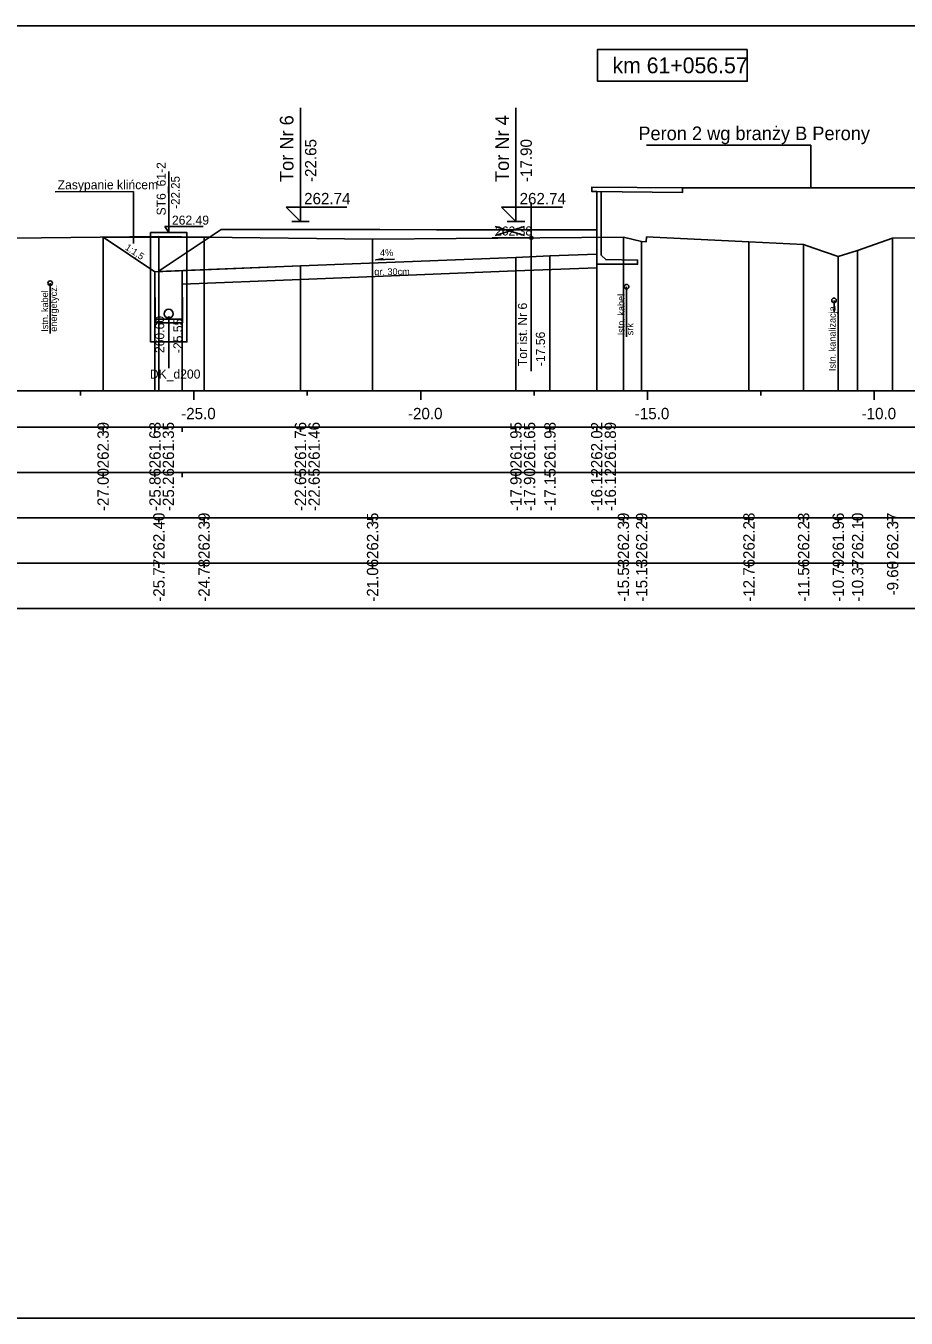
# Model space of a CAD drawing. Extents: x 6516023 to 6560129, y 5513077 to 5529206.
# Drawn here: x 6518864.71 to 6518884.11, y 5514451.16 to 5514479.66 of the extents above; entities that cross this region are included whole.
import ezdxf

# ---------------------------------------------------------------- set-up
doc = ezdxf.new("R2010")
doc.units = 0
for name, color, linetype in [('IR_default', 7, 'Continuous'), ('TOR_PRZEK_P-inne branze', 7, 'Continuous'), ('TOR_PRZEK_P-kable', 7, 'Continuous'), ('TOR_PRZEK_P-komponent', 7, 'Continuous'), ('TOR_PRZEK_P-odwodnienie', 7, 'Continuous'), ('TOR_PRZEK_P-opisy', 7, 'Continuous'), ('TOR_PRZEK_P-perony+elementy', 7, 'Continuous'), ('TOR_PRZEK_P-tabelka istniejace', 7, 'Continuous'), ('TOR_PRZEK_P-tabelka projektowane', 7, 'Continuous'), ('TOR_PRZEK_P-teren istniejacy', 7, 'Continuous'), ('TOR_PRZEK_P-tory istniejace', 7, 'Continuous'), ('TOR_PRZEK_P-tory projektowane', 7, 'Continuous'), ('TOR_PRZEK_P-uklad odniesienia', 7, 'Continuous'), ('TOR_PRZEK_P-warstwa ochronna I', 7, 'Continuous'), ('TOR_PRZEK_P-warstwa ochronna II', 7, 'Continuous'), ('TOR_RAMKI-ramka+tabelka 1', 7, 'Continuous')]:
    doc.layers.add(name, color=color, linetype=linetype)

msp = doc.modelspace()

# ---------------------------------------------------------------- linework, layer by layer
at = {"layer": 'IR_default'}
for points in [[(6518877.188, 5514476.101), (6518879.188, 5514476.081), (6518884.838, 5514476.081), (6518886.838, 5514476.101)], [(6518866.411, 5514474.996), (6518867.555, 5514474.233), (6518867.624, 5514474.236), (6518869.013, 5514475.162), (6518872.513, 5514475.162), (6518873.763, 5514475.161), (6518877.293, 5514475.161)]]:
    msp.add_lwpolyline(points, dxfattribs=at)
at = {"layer": 'TOR_PRZEK_P-inne branze'}
for p, q in [((6518882.013, 5514477.024), (6518878.389, 5514477.024)), ((6518882.013, 5514476.081), (6518882.013, 5514477.024))]:
    msp.add_line(p, q, dxfattribs=at)
at = {"layer": 'TOR_PRZEK_P-kable'}
for p, q in [((6518865.245, 5514473.983), (6518865.245, 5514472.873)), ((6518877.952, 5514473.904), (6518877.952, 5514472.795)), ((6518882.525, 5514473.601), (6518882.525, 5514473.331))]:
    msp.add_line(p, q, dxfattribs=at)
for centre in [(6518865.245, 5514473.983), (6518877.952, 5514473.904), (6518882.525, 5514473.601)]:
    msp.add_circle(centre, 0.05, dxfattribs=at)
at = {"layer": 'TOR_PRZEK_P-komponent'}
msp.add_line((6518866.411, 5514474.996), (6518868.766, 5514474.997), dxfattribs=at)
msp.add_lwpolyline([(6518877.293, 5514474.623), (6518876.263, 5514474.581), (6518875.513, 5514474.551), (6518870.763, 5514474.361), (6518867.624, 5514474.236), (6518869.013, 5514475.162), (6518872.513, 5514475.162), (6518873.763, 5514475.161), (6518877.293, 5514475.161), (6518877.293, 5514474.623)], dxfattribs=at)
at = {"layer": 'TOR_PRZEK_P-odwodnienie'}
for p, q in [((6518867.858, 5514475.097), (6518867.858, 5514476.447)), ((6518867.776, 5514475.234), (6518868.615, 5514475.234)), ((6518867.858, 5514475.097), (6518867.776, 5514475.234)), ((6518867.559, 5514473.105), (6518867.555, 5514474.233)), ((6518868.159, 5514473.107), (6518868.155, 5514474.257)), ((6518868.158, 5514473.186), (6518867.558, 5514473.186)), ((6518868.159, 5514473.106), (6518867.559, 5514473.106)), ((6518867.859, 5514473.206), (6518867.859, 5514472.104))]:
    msp.add_line(p, q, dxfattribs=at)
msp.add_lwpolyline([(6518867.458, 5514473.356), (6518867.458, 5514475.097), (6518868.258, 5514475.097), (6518868.258, 5514472.686), (6518867.458, 5514472.686), (6518867.458, 5514473.356)], dxfattribs=at)
for centre, radius in [((6518867.859, 5514473.306), 0.1), ((6518867.859, 5514473.206), 0.03)]:
    msp.add_circle(centre, radius, dxfattribs=at)
at = {"layer": 'TOR_PRZEK_P-opisy'}
msp.add_line((6518867.085, 5514474.857), (6518867.085, 5514476.004), dxfattribs=at)
for points in [[(6518865.353, 5514475.993), (6518867.085, 5514476.004)], [(6518872.839, 5514474.512), (6518872.421, 5514474.493), (6518872.589, 5514474.522)]]:
    msp.add_lwpolyline(points, dxfattribs=at)
at = {"layer": 'TOR_PRZEK_P-perony+elementy'}
for points in [[(6518879.188, 5514476.081), (6518877.188, 5514476.101), (6518877.188, 5514476.001), (6518879.188, 5514475.981)], [(6518877.393, 5514474.6), (6518877.393, 5514475.999), (6518877.293, 5514476), (6518877.293, 5514474.4), (6518878.193, 5514474.4), (6518878.193, 5514474.49), (6518877.493, 5514474.501)]]:
    msp.add_lwpolyline(points, close=True, dxfattribs=at)
msp.add_lwpolyline([(6518877.293, 5514475.161), (6518877.293, 5514476), (6518877.188, 5514476.001), (6518877.188, 5514476.101), (6518879.188, 5514476.081), (6518884.838, 5514476.081), (6518886.838, 5514476.101), (6518886.838, 5514476.001), (6518886.733, 5514476), (6518886.733, 5514475.161)], dxfattribs=at)
at = {"layer": 'TOR_PRZEK_P-tabelka istniejace'}
for p, q in [((6518867.642, 5514468.706), (6518867.642, 5514468.806)), ((6518868.637, 5514468.706), (6518868.637, 5514468.806)), ((6518872.352, 5514468.706), (6518872.352, 5514468.806)), ((6518877.881, 5514468.706), (6518877.881, 5514468.806)), ((6518878.284, 5514468.706), (6518878.284, 5514468.806)), ((6518880.649, 5514468.706), (6518880.649, 5514468.806)), ((6518881.854, 5514468.706), (6518881.854, 5514468.806)), ((6518882.619, 5514468.706), (6518882.619, 5514468.806)), ((6518883.045, 5514468.706), (6518883.045, 5514468.806)), ((6518883.817, 5514468.706), (6518883.817, 5514468.806)), ((6518817.163, 5514467.806), (6518960.963, 5514467.806)), ((6518867.642, 5514467.706), (6518867.642, 5514467.806)), ((6518868.637, 5514467.706), (6518868.637, 5514467.806)), ((6518872.352, 5514467.706), (6518872.352, 5514467.806)), ((6518877.881, 5514467.706), (6518877.881, 5514467.806)), ((6518878.284, 5514467.706), (6518878.284, 5514467.806)), ((6518880.649, 5514467.706), (6518880.649, 5514467.806)), ((6518881.854, 5514467.706), (6518881.854, 5514467.806)), ((6518882.619, 5514467.706), (6518882.619, 5514467.806)), ((6518883.045, 5514467.706), (6518883.045, 5514467.806)), ((6518883.817, 5514467.706), (6518883.817, 5514467.806))]:
    msp.add_line(p, q, dxfattribs=at)
for points in [[(6518867.642, 5514475.009), (6518867.642, 5514471.806), (6518867.642, 5514471.676), (6518867.642, 5514471.606)], [(6518868.637, 5514474.998), (6518868.637, 5514471.806), (6518868.637, 5514471.676), (6518868.637, 5514471.606)], [(6518877.881, 5514474.998), (6518877.881, 5514471.806), (6518877.881, 5514471.676), (6518877.881, 5514471.606)], [(6518872.352, 5514474.955), (6518872.352, 5514471.806), (6518872.352, 5514471.676), (6518872.352, 5514471.606)], [(6518878.284, 5514474.901), (6518878.284, 5514471.806), (6518878.284, 5514471.676), (6518878.284, 5514471.606)], [(6518880.649, 5514474.891), (6518880.649, 5514471.806), (6518880.649, 5514471.676), (6518880.649, 5514471.606)], [(6518881.854, 5514474.833), (6518881.854, 5514471.806), (6518881.854, 5514471.676), (6518881.854, 5514471.606)], [(6518883.045, 5514474.703), (6518883.045, 5514471.806), (6518883.045, 5514471.676), (6518883.045, 5514471.606)], [(6518883.817, 5514474.973), (6518883.817, 5514471.806), (6518883.817, 5514471.676), (6518883.817, 5514471.606)], [(6518882.619, 5514474.568), (6518882.619, 5514471.806), (6518882.619, 5514471.676), (6518882.619, 5514471.606)]]:
    msp.add_lwpolyline(points, dxfattribs=at)
msp.add_lwpolyline([(6518817.163, 5514468.806), (6518817.163, 5514466.806), (6518960.963, 5514466.806), (6518960.963, 5514468.806)], close=True, dxfattribs=at)
at = {"layer": 'TOR_PRZEK_P-tabelka projektowane'}
for p, q in [((6518866.411, 5514470.706), (6518866.411, 5514470.806)), ((6518867.555, 5514470.706), (6518867.555, 5514470.806)), ((6518868.156, 5514470.706), (6518868.156, 5514470.806)), ((6518870.763, 5514470.706), (6518870.763, 5514470.806)), ((6518870.763, 5514470.706), (6518870.763, 5514470.806)), ((6518875.513, 5514470.706), (6518875.513, 5514470.806)), ((6518875.513, 5514470.706), (6518875.513, 5514470.806)), ((6518876.263, 5514470.706), (6518876.263, 5514470.806)), ((6518877.293, 5514470.706), (6518877.293, 5514470.806)), ((6518877.293, 5514470.706), (6518877.293, 5514470.806)), ((6518817.163, 5514469.806), (6518960.963, 5514469.806)), ((6518866.411, 5514469.706), (6518866.411, 5514469.806)), ((6518867.555, 5514469.706), (6518867.555, 5514469.806)), ((6518868.156, 5514469.706), (6518868.156, 5514469.806)), ((6518870.763, 5514469.706), (6518870.763, 5514469.806)), ((6518870.763, 5514469.706), (6518870.763, 5514469.806)), ((6518875.513, 5514469.706), (6518875.513, 5514469.806)), ((6518875.513, 5514469.706), (6518875.513, 5514469.806)), ((6518876.263, 5514469.706), (6518876.263, 5514469.806)), ((6518877.293, 5514469.706), (6518877.293, 5514469.806)), ((6518877.293, 5514469.706), (6518877.293, 5514469.806))]:
    msp.add_line(p, q, dxfattribs=at)
for points in [[(6518866.411, 5514474.996), (6518866.411, 5514471.806), (6518866.411, 5514471.676), (6518866.411, 5514471.606)], [(6518875.513, 5514474.551), (6518875.513, 5514471.806), (6518875.513, 5514471.676), (6518875.513, 5514471.606)], [(6518876.263, 5514474.581), (6518876.263, 5514471.806), (6518876.263, 5514471.676), (6518876.263, 5514471.606)], [(6518877.293, 5514474.623), (6518877.293, 5514471.806), (6518877.293, 5514471.676), (6518877.293, 5514471.606)], [(6518877.293, 5514474.5), (6518877.293, 5514471.806), (6518877.293, 5514471.676), (6518877.293, 5514471.606)], [(6518867.555, 5514474.233), (6518867.555, 5514471.806), (6518867.555, 5514471.676), (6518867.555, 5514471.606)], [(6518870.763, 5514474.361), (6518870.763, 5514471.806), (6518870.763, 5514471.676), (6518870.763, 5514471.606)], [(6518875.513, 5514474.251), (6518875.513, 5514471.806), (6518875.513, 5514471.676), (6518875.513, 5514471.606)], [(6518868.156, 5514473.957), (6518868.156, 5514471.806), (6518868.156, 5514471.676), (6518868.156, 5514471.606)], [(6518870.763, 5514474.061), (6518870.763, 5514471.806), (6518870.763, 5514471.676), (6518870.763, 5514471.606)]]:
    msp.add_lwpolyline(points, dxfattribs=at)
msp.add_lwpolyline([(6518817.163, 5514470.806), (6518817.163, 5514468.806), (6518960.963, 5514468.806), (6518960.963, 5514470.806)], close=True, dxfattribs=at)
at = {"layer": 'TOR_PRZEK_P-teren istniejacy'}
msp.add_lwpolyline([(6518864.41, 5514474.974), (6518867.642, 5514475.009), (6518868.637, 5514474.998), (6518872.352, 5514474.955), (6518877.881, 5514474.998), (6518878.284, 5514474.901), (6518878.387, 5514474.896), (6518878.393, 5514475.002), (6518880.649, 5514474.891), (6518881.854, 5514474.833), (6518882.082, 5514474.754), (6518882.619, 5514474.568), (6518883.045, 5514474.703), (6518883.817, 5514474.973), (6518884.831, 5514474.98)], dxfattribs=at)
at = {"layer": 'TOR_PRZEK_P-tory istniejace'}
for p, q in [((6518875.851, 5514475.758), (6518875.851, 5514472.037)), ((6518875.852, 5514474.982), (6518874.986, 5514474.982)), ((6518875.052, 5514475.029), (6518875.703, 5514475.232)), ((6518875.052, 5514475.232), (6518875.703, 5514475.029))]:
    msp.add_line(p, q, dxfattribs=at)
msp.add_circle((6518875.852, 5514474.982), 0.035, dxfattribs=at)
at = {"layer": 'TOR_PRZEK_P-tory projektowane'}
for p, q in [((6518870.763, 5514476.219), (6518870.763, 5514477.851)), ((6518875.513, 5514476.219), (6518875.513, 5514477.851)), ((6518870.763, 5514476.219), (6518870.763, 5514475.342)), ((6518875.513, 5514476.219), (6518875.513, 5514475.341)), ((6518870.763, 5514475.342), (6518870.444, 5514475.661)), ((6518870.444, 5514475.661), (6518871.788, 5514475.661)), ((6518875.513, 5514475.341), (6518875.194, 5514475.66)), ((6518875.194, 5514475.66), (6518876.538, 5514475.66)), ((6518870.571, 5514475.342), (6518870.955, 5514475.342)), ((6518875.321, 5514475.341), (6518875.705, 5514475.341))]:
    msp.add_line(p, q, dxfattribs=at)
at = {"layer": 'TOR_PRZEK_P-uklad odniesienia'}
for p, q in [((6518820.963, 5514471.606), (6518960.963, 5514471.606)), ((6518865.913, 5514471.506), (6518865.913, 5514471.606)), ((6518868.413, 5514471.406), (6518868.413, 5514471.606)), ((6518870.913, 5514471.506), (6518870.913, 5514471.606)), ((6518873.413, 5514471.406), (6518873.413, 5514471.606)), ((6518875.913, 5514471.506), (6518875.913, 5514471.606)), ((6518878.413, 5514471.406), (6518878.413, 5514471.606)), ((6518880.913, 5514471.506), (6518880.913, 5514471.606)), ((6518883.413, 5514471.406), (6518883.413, 5514471.606))]:
    msp.add_line(p, q, dxfattribs=at)
msp.add_lwpolyline([(6518880.613, 5514479.135), (6518877.313, 5514479.135), (6518877.313, 5514478.435), (6518880.613, 5514478.435)], close=True, dxfattribs=at)
at = {"layer": 'TOR_PRZEK_P-warstwa ochronna I'}
msp.add_lwpolyline([(6518868.156, 5514473.957), (6518870.763, 5514474.061), (6518875.513, 5514474.251), (6518877.293, 5514474.323), (6518877.293, 5514474.5)], dxfattribs=at)
at = {"layer": 'TOR_PRZEK_P-warstwa ochronna II'}
msp.add_lwpolyline([(6518866.411, 5514474.996), (6518867.555, 5514474.233), (6518870.763, 5514474.361), (6518875.513, 5514474.551), (6518876.263, 5514474.581), (6518877.293, 5514474.623)], dxfattribs=at)
at = {"layer": 'TOR_RAMKI-ramka+tabelka 1'}
msp.add_lwpolyline([(6518814.513, 5514479.656), (6519062.013, 5514479.656), (6519062.013, 5514451.156), (6518814.513, 5514451.156)], close=True, dxfattribs=at)

# ---------------------------------------------------------------- texts
at = {"layer": 'TOR_PRZEK_P-inne branze'}
msp.add_text('Peron 2 wg branży B Perony', height=0.3, dxfattribs=at).set_placement((6518878.211, 5514477.136))
at = {"layer": 'TOR_PRZEK_P-kable'}
for s, height, p in [('energetycz.', 0.14999, (6518865.394, 5514472.91)), ('Istn. kabel', 0.14999, (6518865.2, 5514472.91)), ('Istn. kabel', 0.14999, (6518877.907, 5514472.831)), ('Istn. kanalizacja', 0.14999, (6518882.563, 5514472.044)), ('srk', 0.15, (6518878.101, 5514472.831))]:
    msp.add_text(s, height=height, rotation=90.0511, dxfattribs=at).set_placement(p)
at = {"layer": 'TOR_PRZEK_P-odwodnienie'}
for s, height, rotation, p in [('ST6_61-2', 0.2, 90, (6518867.792, 5514475.475)), ('-22.25', 0.19, 90, (6518868.101, 5514475.624)), ('260.60', 0.2, 90, (6518867.759, 5514472.44)), ('-25.55', 0.2, 90, (6518868.159, 5514472.44)), ('DK_d200', 0.2, 360, (6518867.442, 5514471.877))]:
    msp.add_text(s, height=height, rotation=rotation, dxfattribs=at).set_placement(p)
msp.add_text('262.49', height=0.2, dxfattribs=at).set_placement((6518867.929, 5514475.271))
at = {"layer": 'TOR_PRZEK_P-opisy'}
for s, height, rotation, p in [('Zasypanie klińcem', 0.2, 0.0511, (6518865.41, 5514476.051)), ('1:1,5', 0.15, 325.9299, (6518866.883, 5514474.736)), ('4%', 0.15, 0.1515, (6518872.516, 5514474.578))]:
    msp.add_text(s, height=height, rotation=rotation, dxfattribs=at).set_placement(p)
at = {"layer": 'TOR_PRZEK_P-tabelka istniejace'}
for s, p in [('262.40', (6518867.767, 5514467.898)), ('262.39', (6518868.762, 5514467.898)), ('262.35', (6518872.477, 5514467.897)), ('262.39', (6518878.006, 5514467.898)), ('262.29', (6518878.409, 5514467.898)), ('262.28', (6518880.774, 5514467.898)), ('262.23', (6518881.979, 5514467.898)), ('261.96', (6518882.744, 5514467.898)), ('262.10', (6518883.17, 5514467.898)), ('262.37', (6518883.942, 5514467.898)), ('-25.77', (6518867.767, 5514466.955)), ('-24.78', (6518868.762, 5514466.954)), ('-21.06', (6518872.477, 5514466.954)), ('-15.53', (6518878.006, 5514466.954)), ('-15.13', (6518878.409, 5514466.954)), ('-12.76', (6518880.774, 5514466.954)), ('-11.56', (6518881.979, 5514466.954)), ('-10.79', (6518882.744, 5514466.955)), ('-10.37', (6518883.17, 5514466.955)), ('-9.60', (6518883.942, 5514467.094))]:
    msp.add_text(s, height=0.25, rotation=90, dxfattribs=at).set_placement(p)
at = {"layer": 'TOR_PRZEK_P-tabelka projektowane'}
for s, p in [('262.39', (6518866.536, 5514469.898)), ('261.63', (6518867.68, 5514469.898)), ('261.35', (6518867.975, 5514469.897)), ('261.76', (6518870.888, 5514469.898)), ('261.46', (6518871.188, 5514469.898)), ('261.95', (6518875.638, 5514469.897)), ('261.65', (6518875.938, 5514469.897)), ('261.98', (6518876.388, 5514469.898)), ('262.02', (6518877.418, 5514469.9)), ('261.89', (6518877.718, 5514469.898)), ('-27.00', (6518866.536, 5514468.955)), ('-25.86', (6518867.68, 5514468.954)), ('-25.26', (6518867.975, 5514468.954)), ('-22.65', (6518870.888, 5514468.953)), ('-22.65', (6518871.188, 5514468.953)), ('-17.90', (6518875.638, 5514468.955)), ('-17.90', (6518875.938, 5514468.955)), ('-17.15', (6518876.388, 5514468.953)), ('-16.12', (6518877.418, 5514468.956)), ('-16.12', (6518877.718, 5514468.956))]:
    msp.add_text(s, height=0.25, rotation=90, dxfattribs=at).set_placement(p)
at = {"layer": 'TOR_PRZEK_P-tory istniejace'}
msp.add_text('262.38', height=0.2, dxfattribs=at).set_placement((6518875.052, 5514475.032))
for s, rotation, p in [('Tor ist. Nr 6', 90.0511, (6518875.758, 5514472.152)), ('-17.56', 90, (6518876.152, 5514472.152))]:
    msp.add_text(s, height=0.2, rotation=rotation, dxfattribs=at).set_placement(p)
at = {"layer": 'TOR_PRZEK_P-tory projektowane'}
for s, height, p in [('Tor Nr 6', 0.3, (6518870.608, 5514476.213)), ('Tor Nr 4', 0.3, (6518875.358, 5514476.213)), ('-22.65', 0.25, (6518871.113, 5514476.212)), ('-17.90', 0.25, (6518875.863, 5514476.211))]:
    msp.add_text(s, height=height, rotation=90, dxfattribs=at).set_placement(p)
for p in [(6518870.843, 5514475.722), (6518875.593, 5514475.721)]:
    msp.add_text('262.74', height=0.25, dxfattribs=at).set_placement(p)
at = {"layer": 'TOR_PRZEK_P-uklad odniesienia'}
for s, height, p in [('km 61+056.57', 0.35, (6518877.641, 5514478.61)), ('-25.0', 0.25, (6518868.132, 5514470.981)), ('-20.0', 0.25, (6518873.132, 5514470.981)), ('-15.0', 0.25, (6518878.132, 5514470.981)), ('-10.0', 0.25, (6518883.132, 5514470.981))]:
    msp.add_text(s, height=height, dxfattribs=at).set_placement(p)
at = {"layer": 'TOR_PRZEK_P-warstwa ochronna I'}
msp.add_text('gr. 30cm', height=0.15, dxfattribs=at).set_placement((6518872.39, 5514474.16))

doc.saveas('drawing.dxf')
